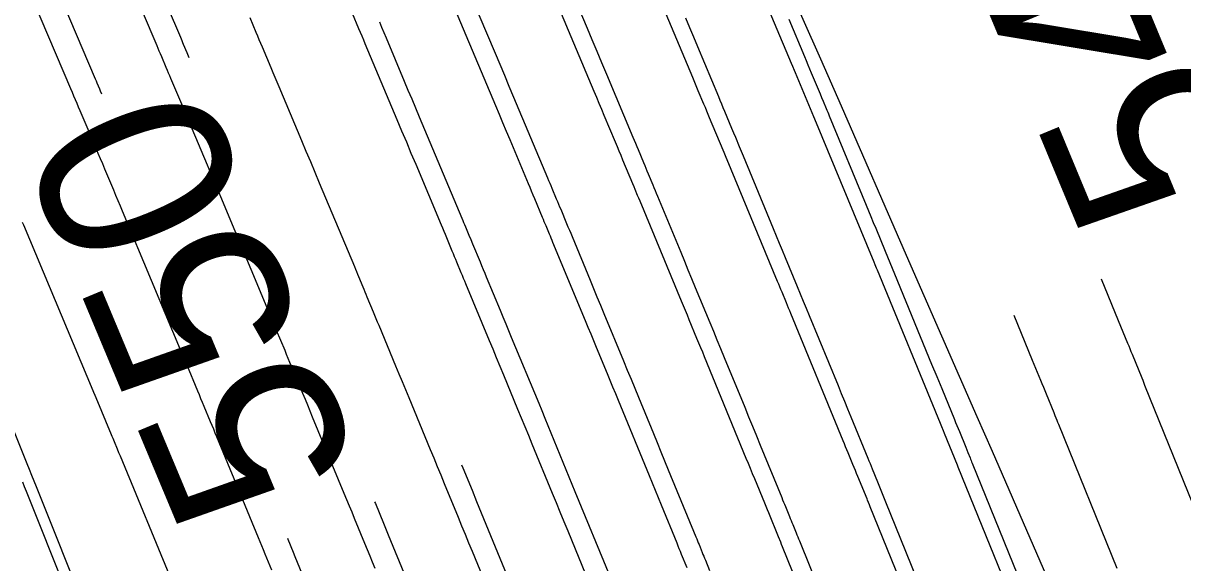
# Model space of a CAD drawing. Extents: x 954385 to 988206, y 1868364 to 1924553.
# Drawn here: x 957803.07 to 957839.17, y 1919924.01 to 1919940.82 of the extents above; entities that cross this region are included whole.
import ezdxf

# ---------------------------------------------------------------- set-up
doc = ezdxf.new("R2010")
doc.units = 0
for name, color, linetype in [('16', 7, 'Continuous'), ('5', 7, 'Continuous'), ('6', 7, 'Continuous'), ('7', 7, 'Continuous'), ('Default', 7, 'Continuous')]:
    doc.layers.add(name, color=color, linetype=linetype)

msp = doc.modelspace()

# ---------------------------------------------------------------- linework, layer by layer
at = {"layer": '16'}
for points in [[(957804.444, 1919991.429), (957806.258, 1919988.563), (957807.414, 1919986.726), (957823.752, 1919990.034), (957823.532, 1919983.026), (957823.585, 1919982.348), (957823.007, 1919974.509), (957821.719, 1919970.191), (957821.795, 1919966.417), (957823.253, 1919959.675), (957823.356, 1919959.178), (957824.035, 1919952.637), (957824.498, 1919948.007), (957825.183, 1919945.8), (957827.889, 1919939.705), (957828.535, 1919938.239), (957830.56, 1919933.594), (957832.761, 1919928.565), (957833.233, 1919927.486), (957835.889, 1919921.37), (957836.962, 1919918.88), (957838.527, 1919915.248), (957841.105, 1919909.172)], [(957824.501, 1919945.466), (957826.977, 1919939.573), (957827.017, 1919939.477), (957827.067, 1919939.357), (957827.098, 1919939.285), (957827.669, 1919937.916), (957827.699, 1919937.843), (957829.547, 1919933.386), (957829.582, 1919933.303), (957829.625, 1919933.198), (957829.651, 1919933.135), (957831.614, 1919928.357), (957831.656, 1919928.255), (957831.709, 1919928.127), (957831.74, 1919928.05), (957832.143, 1919927.063), (957832.169, 1919927.001), (957834.521, 1919921.202)], [(957831.439, 1919920.822), (957829.438, 1919925.756), (957829.413, 1919925.817), (957829.356, 1919925.958), (957829.339, 1919925.998), (957829.054, 1919926.697), (957829.016, 1919926.79), (957828.978, 1919926.883), (957828.94, 1919926.975), (957828.902, 1919927.068), (957828.75, 1919927.439), (957828.712, 1919927.532), (957828.674, 1919927.625), (957828.636, 1919927.718), (957828.597, 1919927.811), (957826.967, 1919931.778), (957826.933, 1919931.861), (957826.899, 1919931.944), (957826.865, 1919932.027), (957826.831, 1919932.11), (957826.693, 1919932.441), (957826.659, 1919932.524), (957826.625, 1919932.606), (957826.591, 1919932.689), (957826.556, 1919932.772), (957824.986, 1919936.558), (957824.954, 1919936.635), (957824.89, 1919936.788), (957824.858, 1919936.865), (957824.438, 1919937.873), (957824.394, 1919937.978), (957824.35, 1919938.082), (957824.307, 1919938.187), (957824.263, 1919938.292), (957824.087, 1919938.711), (957824.043, 1919938.816), (957823.999, 1919938.921), (957823.955, 1919939.026), (957823.911, 1919939.131), (957821.805, 1919944.143)], [(957828.358, 1919920.442), (957826.707, 1919924.511), (957826.679, 1919924.581), (957826.651, 1919924.65), (957826.58, 1919924.823), (957826.537, 1919924.927), (957826.319, 1919925.462), (957826.278, 1919925.563), (957826.237, 1919925.664), (957826.195, 1919925.765), (957826.154, 1919925.865), (957825.843, 1919926.624), (957825.777, 1919926.784), (957825.712, 1919926.944), (957825.646, 1919927.104), (957825.58, 1919927.264), (957824.283, 1919930.421), (957824.224, 1919930.566), (957824.164, 1919930.711), (957824.104, 1919930.855), (957824.044, 1919931), (957823.805, 1919931.579), (957823.745, 1919931.724), (957823.685, 1919931.868), (957823.625, 1919932.013), (957823.565, 1919932.158), (957822.274, 1919935.273), (957822.236, 1919935.363), (957822.198, 1919935.453), (957822.123, 1919935.634), (957822.086, 1919935.724), (957822.048, 1919935.814), (957821.739, 1919936.555), (957821.681, 1919936.694), (957821.623, 1919936.832), (957821.566, 1919936.97), (957821.508, 1919937.109), (957821.157, 1919937.946), (957821.079, 1919938.131), (957821.001, 1919938.317), (957820.923, 1919938.502), (957820.845, 1919938.688), (957819.109, 1919942.82)], [(957814.025, 1919923.831), (957813.945, 1919924.025), (957813.865, 1919924.22), (957813.785, 1919924.415), (957813.705, 1919924.61), (957813.385, 1919925.389), (957813.305, 1919925.584), (957813.224, 1919925.778), (957813.144, 1919925.973), (957813.064, 1919926.168), (957812.078, 1919928.55), (957812.002, 1919928.733), (957811.927, 1919928.916), (957811.851, 1919929.099), (957811.775, 1919929.281), (957811.423, 1919930.131), (957811.372, 1919930.254), (957811.32, 1919930.378), (957811.269, 1919930.501), (957811.218, 1919930.625), (957810.958, 1919931.249), (957810.91, 1919931.365), (957810.861, 1919931.482), (957810.764, 1919931.714), (957810.74, 1919931.772), (957810.716, 1919931.83), (957810.691, 1919931.889), (957810.667, 1919931.947), (957809.217, 1919935.407), (957809.113, 1919935.654), (957809.01, 1919935.9), (957808.906, 1919936.147), (957808.803, 1919936.394), (957808.327, 1919937.527), (957808.254, 1919937.7), (957808.181, 1919937.874), (957808.108, 1919938.047), (957808.034, 1919938.221), (957807.667, 1919939.091), (957807.631, 1919939.176), (957807.595, 1919939.262), (957807.559, 1919939.347), (957807.522, 1919939.433), (957807.378, 1919939.775), (957807.341, 1919939.86), (957807.305, 1919939.946), (957807.269, 1919940.031), (957807.233, 1919940.117), (957806.32, 1919942.266)], [(957803.38, 1919941.518), (957804.54, 1919938.786), (957804.589, 1919938.672), (957804.637, 1919938.558), (957804.734, 1919938.33), (957804.782, 1919938.216), (957804.83, 1919938.102), (957805.324, 1919936.934), (957805.393, 1919936.77), (957805.462, 1919936.606), (957805.531, 1919936.443), (957805.599, 1919936.279), (957805.875, 1919935.624), (957805.943, 1919935.46), (957806.012, 1919935.296), (957806.081, 1919935.133), (957806.15, 1919934.969), (957807.957, 1919930.656), (957807.989, 1919930.58), (957808.02, 1919930.504), (957808.1, 1919930.314), (957808.131, 1919930.237), (957808.147, 1919930.199), (957808.492, 1919929.37), (957808.542, 1919929.251), (957808.591, 1919929.132), (957808.641, 1919929.012), (957808.69, 1919928.893), (957808.888, 1919928.416), (957808.938, 1919928.297), (957808.987, 1919928.178), (957809.037, 1919928.058), (957809.086, 1919927.939), (957810.386, 1919924.797), (957810.438, 1919924.671), (957810.49, 1919924.545), (957810.541, 1919924.42), (957810.593, 1919924.294), (957810.8, 1919923.791)], [(957823.736, 1919923.857), (957823.566, 1919924.273), (957823.53, 1919924.359), (957823.495, 1919924.445), (957823.46, 1919924.531), (957823.425, 1919924.617), (957822.936, 1919925.809), (957822.843, 1919926.036), (957822.75, 1919926.263), (957822.657, 1919926.49), (957822.563, 1919926.717), (957821.599, 1919929.064), (957821.514, 1919929.271), (957821.429, 1919929.478), (957821.344, 1919929.684), (957821.258, 1919929.891), (957820.917, 1919930.717), (957820.831, 1919930.924), (957820.746, 1919931.13), (957820.66, 1919931.337), (957820.574, 1919931.543), (957819.561, 1919933.987), (957819.534, 1919934.052), (957819.507, 1919934.117), (957819.48, 1919934.181), (957819.453, 1919934.246), (957819.346, 1919934.505), (957819.319, 1919934.57), (957819.292, 1919934.634), (957819.265, 1919934.699), (957819.238, 1919934.764), (957818.995, 1919935.345), (957818.946, 1919935.463), (957818.896, 1919935.582), (957818.847, 1919935.7), (957818.797, 1919935.818), (957818.227, 1919937.18), (957818.115, 1919937.446), (957818.003, 1919937.713), (957817.892, 1919937.979), (957817.78, 1919938.245), (957816.414, 1919941.496)], [(957810.118, 1919940.991), (957810.311, 1919940.535), (957810.359, 1919940.421), (957810.407, 1919940.307), (957810.456, 1919940.193), (957810.504, 1919940.079), (957810.777, 1919939.433), (957810.838, 1919939.287), (957810.9, 1919939.142), (957810.961, 1919938.996), (957811.022, 1919938.85), (957811.731, 1919937.164), (957811.869, 1919936.834), (957812.008, 1919936.505), (957812.146, 1919936.175), (957812.284, 1919935.845), (957813.377, 1919933.237), (957813.41, 1919933.159), (957813.442, 1919933.081), (957813.475, 1919933.003), (957813.508, 1919932.924), (957813.638, 1919932.611), (957813.671, 1919932.533), (957813.704, 1919932.455), (957813.736, 1919932.377), (957813.769, 1919932.298), (957813.963, 1919931.832), (957814.006, 1919931.728), (957814.049, 1919931.624), (957814.092, 1919931.52), (957814.136, 1919931.416), (957814.662, 1919930.146), (957814.764, 1919929.9), (957814.866, 1919929.654), (957814.968, 1919929.408), (957815.07, 1919929.161), (957815.742, 1919927.539), (957815.85, 1919927.275), (957815.959, 1919927.011), (957816.068, 1919926.748), (957816.176, 1919926.484), (957816.61, 1919925.429), (957816.718, 1919925.165), (957816.827, 1919924.901), (957816.935, 1919924.637), (957817.043, 1919924.373), (957817.967, 1919922.12)], [(957820.696, 1919923.368), (957820.03, 1919924.993), (957819.909, 1919925.288), (957819.788, 1919925.582), (957819.667, 1919925.877), (957819.546, 1919926.171), (957818.915, 1919927.707), (957818.805, 1919927.976), (957818.694, 1919928.245), (957818.583, 1919928.513), (957818.472, 1919928.781), (957818.028, 1919929.855), (957817.917, 1919930.124), (957817.806, 1919930.392), (957817.695, 1919930.66), (957817.584, 1919930.929), (957816.848, 1919932.702), (957816.813, 1919932.786), (957816.778, 1919932.87), (957816.743, 1919932.955), (957816.708, 1919933.039), (957816.568, 1919933.376), (957816.533, 1919933.46), (957816.498, 1919933.545), (957816.463, 1919933.629), (957816.427, 1919933.713), (957816.252, 1919934.135), (957816.211, 1919934.233), (957816.169, 1919934.331), (957816.128, 1919934.43), (957816.087, 1919934.528), (957815.297, 1919936.414), (957815.151, 1919936.761), (957815.006, 1919937.109), (957814.86, 1919937.456), (957814.714, 1919937.803), (957813.718, 1919940.173), (957813.668, 1919940.291), (957813.619, 1919940.409), (957813.569, 1919940.527), (957813.519, 1919940.645), (957813.32, 1919941.117)], [(957807.708, 1919923.426), (957806.094, 1919927.328), (957806.048, 1919927.44), (957806.001, 1919927.551), (957805.909, 1919927.774), (957805.886, 1919927.83), (957805.863, 1919927.885), (957805.839, 1919927.941), (957805.816, 1919927.997), (957805.337, 1919929.15), (957805.307, 1919929.222), (957805.269, 1919929.312), (957805.246, 1919929.366), (957803.082, 1919934.531), (957803.048, 1919934.611)], [(957804.428, 1919923.08), (957803.166, 1919926.23), (957803.108, 1919926.373), (957803.051, 1919926.517)]]:
    msp.add_lwpolyline(points, dxfattribs=at)
at = {"layer": '6'}
for points in [[(957828.235, 1919922.236), (957827.245, 1919924.682), (957827.219, 1919924.746), (957827.194, 1919924.809), (957827.168, 1919924.873), (957827.142, 1919924.936), (957827.039, 1919925.19), (957827.013, 1919925.254), (957826.987, 1919925.317), (957826.961, 1919925.381), (957826.935, 1919925.444), (957826.811, 1919925.749), (957826.782, 1919925.821), (957826.753, 1919925.893), (957826.723, 1919925.965), (957826.694, 1919926.037), (957826.026, 1919927.663), (957825.905, 1919927.958), (957825.784, 1919928.253), (957825.662, 1919928.548), (957825.541, 1919928.843), (957824.903, 1919930.397), (957824.791, 1919930.67), (957824.678, 1919930.943), (957824.565, 1919931.216), (957824.453, 1919931.488), (957824.001, 1919932.58), (957823.888, 1919932.852), (957823.775, 1919933.125), (957823.662, 1919933.398), (957823.55, 1919933.671), (957822.824, 1919935.425), (957822.788, 1919935.512), (957822.752, 1919935.599), (957822.716, 1919935.685), (957822.68, 1919935.772), (957822.535, 1919936.118), (957822.499, 1919936.204), (957822.463, 1919936.291), (957822.427, 1919936.378), (957822.391, 1919936.464), (957822.22, 1919936.874), (957822.179, 1919936.971), (957822.139, 1919937.068), (957822.098, 1919937.165), (957822.057, 1919937.262), (957821.235, 1919939.22), (957821.084, 1919939.579), (957820.933, 1919939.938), (957820.783, 1919940.297), (957820.632, 1919940.655), (957819.674, 1919942.936)], [(957803.914, 1919942.363), (957805.31, 1919939.084), (957805.336, 1919939.022), (957805.362, 1919938.96), (957805.441, 1919938.773), (957805.468, 1919938.711), (957805.507, 1919938.618)], [(957811.291, 1919924.777), (957811.302, 1919924.75), (957811.47, 1919924.342), (957811.526, 1919924.205), (957813.28, 1919919.936)]]:
    msp.add_lwpolyline(points, dxfattribs=at)
at = {"layer": '7'}
for points in [[(957806.752, 1919943.219), (957807.961, 1919940.379), (957807.984, 1919940.326), (957808.006, 1919940.274), (957808.028, 1919940.221), (957808.05, 1919940.169), (957808.161, 1919939.906), (957808.206, 1919939.801), (957808.226, 1919939.754)], [(957817.019, 1919941.649), (957817.761, 1919939.883), (957817.905, 1919939.54), (957818.049, 1919939.198), (957818.192, 1919938.855), (957818.336, 1919938.512), (957819.391, 1919936.003), (957819.425, 1919935.921), (957819.459, 1919935.84), (957819.493, 1919935.758), (957819.528, 1919935.676), (957819.664, 1919935.349), (957819.698, 1919935.267), (957819.732, 1919935.185), (957819.766, 1919935.103), (957819.801, 1919935.021), (957819.986, 1919934.577), (957820.029, 1919934.475), (957820.071, 1919934.374), (957820.113, 1919934.273), (957820.155, 1919934.171), (957820.717, 1919932.812), (957820.825, 1919932.552), (957820.932, 1919932.292), (957821.04, 1919932.031), (957821.148, 1919931.771), (957821.758, 1919930.296), (957821.875, 1919930.014), (957821.992, 1919929.731), (957822.108, 1919929.449), (957822.224, 1919929.166), (957822.689, 1919928.036), (957822.805, 1919927.753), (957822.921, 1919927.471), (957823.037, 1919927.188), (957823.153, 1919926.905), (957824.011, 1919924.817), (957824.036, 1919924.756), (957824.06, 1919924.696), (957824.085, 1919924.636), (957824.11, 1919924.575), (957824.208, 1919924.334), (957824.232, 1919924.273), (957824.257, 1919924.213), (957824.281, 1919924.153), (957824.306, 1919924.092), (957824.439, 1919923.765)], [(957831.196, 1919922.771), (957829.93, 1919925.899), (957829.908, 1919925.951), (957829.887, 1919926.003), (957829.866, 1919926.056), (957829.845, 1919926.108), (957829.759, 1919926.317), (957829.717, 1919926.422), (957829.674, 1919926.526), (957829.513, 1919926.923), (957829.479, 1919927.007), (957829.445, 1919927.09), (957829.411, 1919927.174), (957829.377, 1919927.257), (957828.846, 1919928.549), (957828.746, 1919928.792), (957828.646, 1919929.035), (957828.547, 1919929.278), (957828.447, 1919929.521), (957827.55, 1919931.703), (957827.458, 1919931.928), (957827.365, 1919932.154), (957827.271, 1919932.38), (957827.178, 1919932.605), (957826.805, 1919933.507), (957826.711, 1919933.733), (957826.618, 1919933.958), (957826.525, 1919934.184), (957826.431, 1919934.41), (957825.493, 1919936.679), (957825.463, 1919936.751), (957825.433, 1919936.823), (957825.403, 1919936.895), (957825.373, 1919936.967), (957825.253, 1919937.254), (957825.193, 1919937.397), (957825.134, 1919937.541), (957824.912, 1919938.072), (957824.865, 1919938.184), (957824.818, 1919938.297), (957824.771, 1919938.409), (957824.724, 1919938.522), (957824.068, 1919940.083), (957823.943, 1919940.381), (957823.818, 1919940.678), (957823.693, 1919940.976)], [(957814.156, 1919940.857), (957814.226, 1919940.692), (957814.295, 1919940.527), (957814.364, 1919940.362), (957814.929, 1919939.016), (957815.047, 1919938.737), (957815.164, 1919938.457), (957815.281, 1919938.178), (957815.399, 1919937.898), (957816.724, 1919934.744), (957816.752, 1919934.677), (957816.78, 1919934.611), (957816.808, 1919934.544), (957816.835, 1919934.478), (957816.946, 1919934.212), (957817.002, 1919934.079), (957817.057, 1919933.946), (957817.293, 1919933.382), (957817.341, 1919933.266), (957817.39, 1919933.15), (957817.438, 1919933.033), (957817.486, 1919932.917), (957817.915, 1919931.881), (957818.002, 1919931.67), (957818.089, 1919931.458), (957818.177, 1919931.247), (957818.264, 1919931.036), (957819.116, 1919928.978), (957819.211, 1919928.749), (957819.305, 1919928.52), (957819.399, 1919928.291), (957819.494, 1919928.062), (957819.87, 1919927.146), (957819.964, 1919926.917), (957820.058, 1919926.688), (957820.152, 1919926.459), (957820.246, 1919926.23), (957821.328, 1919923.596)], [(957826.901, 1919940.945), (957827.39, 1919939.781), (957827.444, 1919939.653), (957827.498, 1919939.525), (957827.551, 1919939.398), (957827.604, 1919939.27), (957827.876, 1919938.617), (957827.924, 1919938.503), (957827.972, 1919938.389), (957828.067, 1919938.161), (957828.091, 1919938.104), (957828.114, 1919938.047), (957828.138, 1919937.99), (957828.162, 1919937.933), (957829.313, 1919935.148), (957829.387, 1919934.97), (957829.461, 1919934.792), (957829.535, 1919934.614), (957829.609, 1919934.435), (957829.904, 1919933.722), (957829.977, 1919933.544), (957830.051, 1919933.365), (957830.125, 1919933.187), (957830.198, 1919933.008), (957831.352, 1919930.2), (957831.509, 1919929.817), (957831.666, 1919929.435), (957832.06, 1919928.477), (957832.099, 1919928.382), (957832.137, 1919928.287), (957832.176, 1919928.192), (957832.215, 1919928.097), (957832.413, 1919927.608), (957832.447, 1919927.526), (957832.48, 1919927.444), (957832.547, 1919927.279), (957832.564, 1919927.238), (957832.581, 1919927.197), (957832.597, 1919927.156), (957832.614, 1919927.115), (957834.156, 1919923.306)], [(957836.629, 1919932.856), (957837.163, 1919931.557), (957837.307, 1919931.207), (957837.45, 1919930.856), (957837.486, 1919930.769), (957837.522, 1919930.681), (957837.558, 1919930.594), (957837.594, 1919930.506), (957837.892, 1919929.772), (957837.922, 1919929.697), (957837.96, 1919929.604), (957837.983, 1919929.548), (957840.076, 1919924.377)], [(957833.909, 1919931.726), (957834.257, 1919930.878), (957834.372, 1919930.599), (957834.486, 1919930.321), (957834.742, 1919929.697), (957834.786, 1919929.591), (957834.83, 1919929.484), (957834.873, 1919929.378), (957834.917, 1919929.271), (957835.153, 1919928.69), (957835.189, 1919928.6), (957835.25, 1919928.451), (957835.274, 1919928.391), (957835.299, 1919928.331), (957837.116, 1919923.842)], [(957805.07, 1919922.402), (957803.481, 1919926.373), (957803.409, 1919926.553), (957803.337, 1919926.732), (957803.265, 1919926.912), (957803.192, 1919927.091), (957802.754, 1919928.18)], [(957818.645, 1919922.376), (957817.339, 1919925.555), (957817.195, 1919925.906), (957817.051, 1919926.257), (957816.763, 1919926.958), (957816.726, 1919927.049)], [(957814.008, 1919925.913), (957814.033, 1919925.854), (957814.283, 1919925.246), (957814.433, 1919924.88), (957815.962, 1919921.156)]]:
    msp.add_lwpolyline(points, dxfattribs=at)
at = {"layer": 'Default'}
msp.add_arc((956871.597, 1919501.221), 996.448, 12.648055, 34.075074, dxfattribs=at)

# ---------------------------------------------------------------- texts
at = {"layer": '5'}
for s, rotation, p in [('540', 112.5608, (957841.708, 1919936.127)), ('550', 112.68, (957813.646, 1919926.923))]:
    msp.add_text(s, height=6, rotation=rotation, dxfattribs=at).set_placement(p)

doc.saveas('drawing.dxf')
